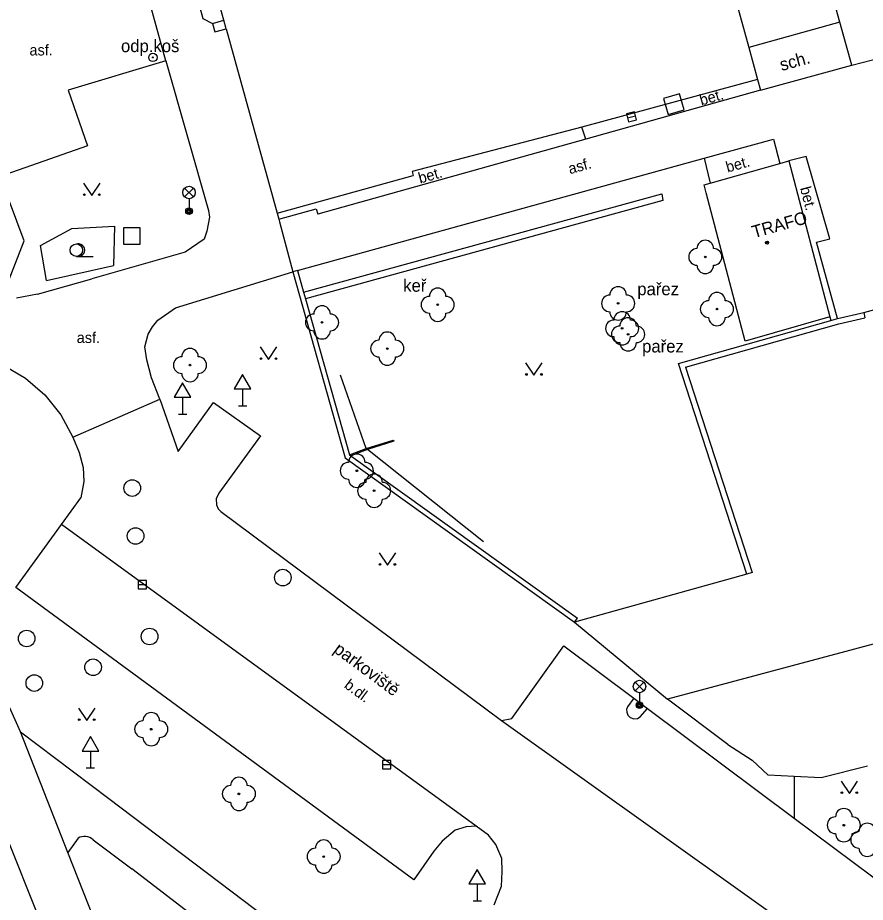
# Model space of a CAD drawing. Extents: x -595546 to -593986, y -1160845 to -1159202.
# Drawn here: x -595497.3 to -595446.3, y -1160329.9 to -1160276.7 of the extents above; entities that cross this region are included whole.
import ezdxf

# ---------------------------------------------------------------- set-up
doc = ezdxf.new("R2010")
doc.units = 0
for name, color, linetype in [('DOP - rozhrani ploch obecne', 7, 'Continuous'), ('Level 22', 7, 'Continuous'), ('Level 25', 7, 'Continuous'), ('Level 26', 7, 'Continuous'), ('Level 27', 7, 'Continuous'), ('Level 33', 7, 'Continuous'), ('Level 34', 7, 'Continuous'), ('Level 36', 7, 'Continuous'), ('Level 39', 7, 'Continuous'), ('Specificka linie pasportu komunikaci', 7, 'Continuous'), ('TM - budovy zdene_ betonove - VP', 7, 'Continuous'), ('TM - chodniky - VP', 7, 'Continuous'), ('TM - hranice souvisleho porostu (skupiny stromu_ kere)', 7, 'Continuous'), ('TM - komunikace - VP', 7, 'Continuous'), ('TM - letecke snimky - pomocna linie', 7, 'Continuous'), ('TM - plot drateny_ kovovy - VP', 7, 'Continuous'), ('TM - plot zivy neuzavreny', 7, 'Continuous'), ('TM - podezdivka plotu - VP', 7, 'Continuous'), ('TM - pomocna konstrukcni linie', 7, 'Continuous'), ('TM - popis objektu', 7, 'Continuous'), ('TM - popis povrchu', 7, 'Continuous'), ('TM - popis zelene', 7, 'Continuous'), ('TM - poznamka', 7, 'Continuous'), ('TM - rozhrani mezi zpev. plochami mezi sebou - VP', 7, 'Continuous'), ('TM - rozhrani ploch obecne - VP', 7, 'Continuous'), ('TM - vjezd na pozemek', 7, 'Continuous'), ('TM - zabradli - VP', 7, 'Continuous'), ('TM - zed operna - VP', 7, 'Continuous')]:
    doc.layers.add(name, color=color, linetype=linetype)

msp = doc.modelspace()

# ---------------------------------------------------------------- linework, layer by layer
at = {"layer": 'DOP - rozhrani ploch obecne'}
for points in [[(-595486.82, -1160274.33), (-595486.14, -1160276.78)], [(-595486.14, -1160276.78), (-595485.57, -1160277.07)]]:
    msp.add_lwpolyline(points, dxfattribs=at)
at = {"layer": 'Level 22'}
for centre in [(-595455.94, -1160291.11), (-595472.03, -1160293.98), (-595461.18, -1160293.9), (-595455.24, -1160294.24), (-595478.98, -1160295.04), (-595460.94, -1160295.4), (-595460.58, -1160295.76), (-595475.06, -1160296.62), (-595486.92, -1160297.61), (-595476.89, -1160303.96), (-595475.85, -1160305.16), (-595489.25, -1160319.49), (-595483.98, -1160323.38), (-595447.61, -1160325.26), (-595478.88, -1160327.15)]:
    msp.add_circle(centre, 0.05, dxfattribs=at)
for centre, start, end in [((-595455.94, -1160290.61), 0, 180), ((-595456.44, -1160291.11), 90, 270), ((-595455.44, -1160291.11), 270, 90), ((-595455.94, -1160291.61), 180, 0), ((-595472.03, -1160293.48), 0, 180), ((-595461.18, -1160293.4), 0, 180), ((-595472.53, -1160293.98), 90, 270), ((-595471.53, -1160293.98), 270, 90), ((-595461.68, -1160293.9), 90, 270), ((-595460.68, -1160293.9), 270, 90), ((-595455.24, -1160293.74), 0, 180), ((-595478.98, -1160294.54), 0, 180), ((-595455.74, -1160294.24), 90, 270), ((-595454.74, -1160294.24), 270, 90), ((-595479.48, -1160295.04), 90, 270), ((-595478.48, -1160295.04), 270, 90), ((-595472.03, -1160294.48), 180, 0), ((-595461.18, -1160294.4), 180, 0), ((-595460.94, -1160294.9), 0, 180), ((-595461.44, -1160295.4), 90, 270), ((-595461.08, -1160295.76), 90, 270), ((-595460.58, -1160295.26), 0, 180), ((-595460.44, -1160295.4), 270, 90), ((-595460.08, -1160295.76), 270, 90), ((-595455.24, -1160294.74), 180, 0), ((-595478.98, -1160295.54), 180, 0), ((-595475.06, -1160296.12), 0, 180), ((-595475.56, -1160296.62), 90, 270), ((-595474.56, -1160296.62), 270, 90), ((-595460.94, -1160295.9), 180, 0), ((-595460.58, -1160296.26), 180, 0), ((-595486.92, -1160297.11), 0, 180), ((-595487.42, -1160297.61), 90, 270), ((-595486.42, -1160297.61), 270, 90), ((-595475.06, -1160297.12), 180, 0), ((-595486.92, -1160298.11), 180, 0), ((-595476.89, -1160303.46), 0, 180), ((-595477.39, -1160303.96), 90, 270), ((-595476.39, -1160303.96), 270, 90), ((-595475.85, -1160304.66), 0, 180), ((-595476.89, -1160304.46), 180, 0), ((-595476.35, -1160305.16), 90, 270), ((-595475.35, -1160305.16), 270, 90), ((-595475.85, -1160305.66), 180, 0), ((-595489.25, -1160318.99), 0, 180), ((-595489.75, -1160319.49), 90, 270), ((-595488.75, -1160319.49), 270, 90), ((-595489.25, -1160319.99), 180, 0), ((-595484.48, -1160323.38), 90, 270), ((-595483.98, -1160322.88), 0, 180), ((-595483.48, -1160323.38), 270, 90), ((-595483.98, -1160323.88), 180, 0), ((-595447.61, -1160324.76), 0, 180), ((-595448.11, -1160325.26), 90, 270), ((-595447.11, -1160325.26), 270, 90), ((-595446.2, -1160325.64), 0, 180), ((-595447.61, -1160325.76), 180, 0), ((-595446.7, -1160326.14), 90, 270), ((-595478.88, -1160326.65), 0, 180), ((-595479.38, -1160327.15), 90, 270), ((-595478.38, -1160327.15), 270, 90), ((-595446.2, -1160326.64), 180, 0), ((-595478.88, -1160327.65), 180, 0)]:
    msp.add_arc(centre, 0.5, start, end, dxfattribs=at)
at = {"layer": 'Level 25'}
for radius in [0.25, 0.0303]:
    msp.add_circle((-595489.15, -1160279.12), radius, dxfattribs=at)
at = {"layer": 'Level 26'}
for points in [[(-595458.172, -1160282.539), (-595457.211, -1160282.262), (-595457.488, -1160281.301), (-595458.449, -1160281.578)], [(-595490.91, -1160290.35), (-595489.91, -1160290.35), (-595489.91, -1160289.35), (-595490.91, -1160289.35)]]:
    msp.add_lwpolyline(points, close=True, dxfattribs=at)
at = {"layer": 'Level 27'}
for p, q in [((-595460.621, -1160282.756), (-595460.139, -1160282.624)), ((-595490.04, -1160310.8), (-595489.54, -1160310.8)), ((-595475.34, -1160321.62), (-595474.84, -1160321.62))]:
    msp.add_line(p, q, dxfattribs=at)
for points in [[(-595460.555, -1160282.997), (-595460.073, -1160282.865), (-595460.205, -1160282.383), (-595460.687, -1160282.515)], [(-595490.04, -1160311.05), (-595489.54, -1160311.05), (-595489.54, -1160310.55), (-595490.04, -1160310.55)], [(-595475.34, -1160321.87), (-595474.84, -1160321.87), (-595474.84, -1160321.37), (-595475.34, -1160321.37)]]:
    msp.add_lwpolyline(points, close=True, dxfattribs=at)
for centre in [(-595490.39, -1160305), (-595490.19, -1160307.88), (-595481.34, -1160310.38), (-595496.74, -1160314.04), (-595489.35, -1160313.92), (-595492.75, -1160315.77), (-595496.28, -1160316.72)]:
    msp.add_circle(centre, 0.5, dxfattribs=at)
at = {"layer": 'Level 33'}
for p, q in [((-595487.245, -1160287.5), (-595486.715, -1160286.97)), ((-595487.245, -1160286.97), (-595486.715, -1160287.5)), ((-595486.98, -1160287.61), (-595486.98, -1160288.36)), ((-595460.165, -1160317.19), (-595459.635, -1160316.66)), ((-595460.165, -1160316.66), (-595459.635, -1160317.19)), ((-595459.9, -1160317.3), (-595459.9, -1160318.05))]:
    msp.add_line(p, q, dxfattribs=at)
for centre, radius in [((-595486.98, -1160287.235), 0.375), ((-595486.98, -1160288.36), 0.2), ((-595486.98, -1160288.36), 0.145), ((-595486.98, -1160288.36), 0.0876), ((-595459.9, -1160316.925), 0.375), ((-595459.9, -1160318.05), 0.2), ((-595459.9, -1160318.05), 0.145), ((-595459.9, -1160318.05), 0.0876)]:
    msp.add_circle(centre, radius, dxfattribs=at)
at = {"layer": 'Level 34'}
for p, q in [((-595483.76, -1160299.032), (-595483.76, -1160300.05)), ((-595487.37, -1160299.542), (-595487.37, -1160300.56)), ((-595487.62, -1160300.56), (-595487.12, -1160300.56)), ((-595484.01, -1160300.05), (-595483.51, -1160300.05)), ((-595492.91, -1160320.802), (-595492.91, -1160321.82)), ((-595493.16, -1160321.82), (-595492.66, -1160321.82)), ((-595469.65, -1160328.792), (-595469.65, -1160329.81)), ((-595469.9, -1160329.81), (-595469.4, -1160329.81))]:
    msp.add_line(p, q, dxfattribs=at)
for points in [[(-595484.26, -1160299.032), (-595483.26, -1160299.032), (-595483.76, -1160298.166)], [(-595487.87, -1160299.542), (-595486.87, -1160299.542), (-595487.37, -1160298.676)], [(-595493.41, -1160320.802), (-595492.41, -1160320.802), (-595492.91, -1160319.936)], [(-595470.15, -1160328.792), (-595469.15, -1160328.792), (-595469.65, -1160327.926)]]:
    msp.add_lwpolyline(points, close=True, dxfattribs=at)
at = {"layer": 'Level 36'}
msp.add_line((-595493.75, -1160291.075), (-595492.75, -1160291.075), dxfattribs=at)
for points in [[(-595493.32, -1160286.67), (-595492.82, -1160287.42), (-595492.32, -1160286.67)], [(-595482.7, -1160296.52), (-595482.2, -1160297.27), (-595481.7, -1160296.52)], [(-595466.74, -1160297.47), (-595466.24, -1160298.22), (-595465.74, -1160297.47)], [(-595475.55, -1160308.89), (-595475.05, -1160309.64), (-595474.55, -1160308.89)], [(-595493.63, -1160318.22), (-595493.13, -1160318.97), (-595492.63, -1160318.22)], [(-595447.78, -1160322.61), (-595447.28, -1160323.36), (-595446.78, -1160322.61)]]:
    msp.add_lwpolyline(points, dxfattribs=at)
for centre, radius in [((-595493.27, -1160287.37), 0.05), ((-595492.371, -1160287.37), 0.05), ((-595493.75, -1160290.7), 0.375), ((-595482.65, -1160297.22), 0.05), ((-595481.751, -1160297.22), 0.05), ((-595466.69, -1160298.17), 0.05), ((-595465.791, -1160298.17), 0.05), ((-595475.5, -1160309.59), 0.05), ((-595474.601, -1160309.59), 0.05), ((-595493.58, -1160318.92), 0.05), ((-595492.681, -1160318.92), 0.05), ((-595447.73, -1160323.31), 0.05), ((-595446.831, -1160323.31), 0.05)]:
    msp.add_circle(centre, radius, dxfattribs=at)
msp.add_arc((-595493.625, -1160290.7), 0.375, 260.4059, 99.5941, dxfattribs=at)
at = {"layer": 'Level 39'}
for radius in [0.09, 0.0398]:
    msp.add_circle((-595452.23, -1160290.25), radius, dxfattribs=at)
at = {"layer": 'Specificka linie pasportu komunikaci'}
for points in [[(-595488.38, -1160279.33), (-595490.01, -1160273.36)], [(-595484.74, -1160277.39), (-595484.89, -1160276.88)], [(-595469.72, -1160325.32), (-595494.65, -1160307.19)], [(-595460.24, -1160317.63), (-595460.62, -1160318.14), (-595460.67, -1160318.31), (-595460.66, -1160318.47), (-595460.59, -1160318.64), (-595460.45, -1160318.78), (-595460.23, -1160318.86), (-595460.02, -1160318.85), (-595459.86, -1160318.75), (-595459.42, -1160318.24)], [(-595468.19, -1160318.96), (-595415.62, -1160356.48)], [(-595450.6, -1160322.34), (-595450.6, -1160324.83)]]:
    msp.add_lwpolyline(points, dxfattribs=at)
at = {"layer": 'TM - budovy zdene_ betonove - VP'}
for points in [[(-595455.93, -1160269.08), (-595453.33, -1160278.52)], [(-595447.85, -1160277), (-595449.6, -1160270.72)], [(-595484.89, -1160276.88), (-595485.85, -1160273.41)], [(-595447.85, -1160277), (-595453.33, -1160278.52)], [(-595484.74, -1160277.39), (-595481.67, -1160288.48)], [(-595453.33, -1160278.52), (-595452.8, -1160280.45)], [(-595452.8, -1160280.45), (-595463.36, -1160283.31), (-595473.56, -1160285.98)], [(-595455.65, -1160286.67), (-595451.45, -1160285.49)], [(-595451.45, -1160285.49), (-595450.91, -1160285.34)], [(-595450.91, -1160285.34), (-595448.46, -1160294.7)], [(-595481.67, -1160288.48), (-595473.5, -1160286.21)], [(-595473.56, -1160285.98), (-595473.5, -1160286.21)], [(-595456.01, -1160286.77), (-595455.65, -1160286.67)], [(-595455.88, -1160287.25), (-595456.01, -1160286.77)], [(-595453.55, -1160296.18), (-595455.88, -1160287.25)], [(-595448.46, -1160294.7), (-595453.55, -1160296.18)]]:
    msp.add_lwpolyline(points, dxfattribs=at)
at = {"layer": 'TM - chodniky - VP'}
for points in [[(-595488.38, -1160279.33), (-595494.24, -1160281.08), (-595493.09, -1160284.44), (-595499.89, -1160286.81)], [(-595488.38, -1160279.33), (-595485.81, -1160288.31)], [(-595452.63, -1160281.09), (-595463.13, -1160284.03)], [(-595480.45, -1160291.93), (-595456, -1160285.18)], [(-595456, -1160285.18), (-595455.65, -1160286.67)], [(-595485.81, -1160288.31), (-595485.75, -1160288.72)], [(-595485.75, -1160288.72), (-595485.91, -1160289.56)], [(-595485.91, -1160289.56), (-595486.07, -1160290.04)], [(-595486.07, -1160290.04), (-595487.21, -1160290.82)], [(-595487.21, -1160290.82), (-595492.83, -1160292.43)], [(-595487.8, -1160294.16), (-595480.74, -1160292.01)], [(-595480.45, -1160291.93), (-595480.74, -1160292.01)], [(-595496.08, -1160293.34), (-595492.83, -1160292.43)], [(-595496.08, -1160293.34), (-595497.36, -1160293.58)], [(-595489.23, -1160298.38), (-595489.51, -1160297.3), (-595489.64, -1160296.52), (-595489.44, -1160295.75), (-595489.18, -1160295.31), (-595488.85, -1160294.9), (-595487.8, -1160294.16)], [(-595502.64, -1160296.76), (-595501.11, -1160296.84), (-595499.59, -1160297.09), (-595498.14, -1160297.61), (-595496.81, -1160298.39), (-595495.65, -1160299.39), (-595494.69, -1160300.59)], [(-595488.73, -1160299.65), (-595489.23, -1160298.38)], [(-595494.69, -1160300.59), (-595493.96, -1160301.95)], [(-595497.12, -1160319.65), (-595497.85, -1160317.98)], [(-595486.45, -1160354.47), (-595489.76, -1160346.13), (-595495.74, -1160331.44), (-595500.7, -1160319.1)], [(-595494.27, -1160326.91), (-595497.12, -1160319.65)], [(-595497.12, -1160319.65), (-595491.81, -1160323.66)], [(-595491.81, -1160323.66), (-595475.64, -1160335.87)], [(-595493.65, -1160326.04), (-595494.27, -1160326.91)], [(-595492.74, -1160326.14), (-595492.84, -1160326.06), (-595492.94, -1160326), (-595493.06, -1160325.96), (-595493.18, -1160325.93), (-595493.3, -1160325.93), (-595493.42, -1160325.95), (-595493.54, -1160325.99), (-595493.65, -1160326.04)], [(-595492.74, -1160326.14), (-595490.41, -1160327.89)], [(-595483.81, -1160353.21), (-595487.13, -1160344.87), (-595493.02, -1160330.05), (-595494.27, -1160326.91)], [(-595477.23, -1160338.02), (-595490.41, -1160327.89)]]:
    msp.add_lwpolyline(points, dxfattribs=at)
at = {"layer": 'TM - hranice souvisleho porostu (skupiny stromu_ kere)'}
for points in [[(-595498.25, -1160293.64), (-595496.9, -1160290.15), (-595497.77, -1160287.77), (-595499.89, -1160286.81)], [(-595495.55, -1160292.52), (-595495.9, -1160290.43), (-595494.03, -1160289.4), (-595491.46, -1160289.25), (-595491.51, -1160291.62)], [(-595495.55, -1160292.52), (-595491.51, -1160291.62)]]:
    msp.add_lwpolyline(points, dxfattribs=at)
at = {"layer": 'TM - komunikace - VP'}
for points in [[(-595493.96, -1160301.95), (-595488.73, -1160299.65)], [(-595488.73, -1160299.65), (-595487.64, -1160302.8), (-595485.51, -1160299.86), (-595482.69, -1160301.86), (-595485.19, -1160305.3), (-595485.35, -1160305.64), (-595485.33, -1160306), (-595485.22, -1160306.24), (-595485.06, -1160306.41), (-595468.19, -1160318.96)], [(-595493.96, -1160301.95), (-595493.59, -1160302.87), (-595493.35, -1160303.77), (-595493.3, -1160304.6), (-595493.48, -1160305.58)], [(-595494.65, -1160307.19), (-595493.48, -1160305.58)], [(-595473.47, -1160328.54), (-595497.39, -1160310.97), (-595494.65, -1160307.19)], [(-595468.19, -1160318.96), (-595467.58, -1160318.85), (-595464.44, -1160314.49), (-595460.24, -1160317.63)], [(-595460.24, -1160317.63), (-595459.42, -1160318.24)], [(-595459.42, -1160318.24), (-595450.6, -1160324.83)], [(-595450.6, -1160324.83), (-595438.77, -1160333.66)], [(-595470.98, -1160325.55), (-595471.75, -1160326.23), (-595472.26, -1160326.83)], [(-595469.72, -1160325.32), (-595470.32, -1160325.36), (-595470.98, -1160325.55)], [(-595468.53, -1160326.42), (-595468.98, -1160325.86), (-595469.72, -1160325.32)], [(-595468.15, -1160328.04), (-595468.17, -1160327.27), (-595468.53, -1160326.42)], [(-595472.26, -1160326.83), (-595473.47, -1160328.54)], [(-595468.64, -1160330.04), (-595468.19, -1160328.93), (-595468.15, -1160328.04)]]:
    msp.add_lwpolyline(points, dxfattribs=at)
at = {"layer": 'TM - letecke snimky - pomocna linie'}
msp.add_lwpolyline([(-595448.46, -1160294.7), (-595448.4, -1160294.92)], dxfattribs=at)
at = {"layer": 'TM - plot drateny_ kovovy - VP'}
for points in [[(-595480.45, -1160291.93), (-595480.09, -1160293.22)], [(-595480.09, -1160293.22), (-595479.97, -1160293.62)], [(-595479.97, -1160293.62), (-595477.33, -1160303)], [(-595457.14, -1160297.73), (-595447.91, -1160295.12), (-595446.34, -1160294.76)], [(-595457.14, -1160297.73), (-595453.13, -1160310.08)], [(-595477.33, -1160303), (-595477.25, -1160303.06)], [(-595477.25, -1160303.06), (-595463.63, -1160312.82)], [(-595453.44, -1160310.18), (-595463.8, -1160313.06)], [(-595463.8, -1160313.06), (-595458.21, -1160317.68)], [(-595454.58, -1160320.42), (-595458.21, -1160317.68)], [(-595452.17, -1160322.26), (-595453.12, -1160321.36)], [(-595446.18, -1160321.72), (-595448.98, -1160322.42), (-595450.6, -1160322.34)], [(-595450.6, -1160322.34), (-595452.17, -1160322.26)]]:
    msp.add_lwpolyline(points, dxfattribs=at)
at = {"layer": 'TM - plot zivy neuzavreny'}
msp.add_lwpolyline([(-595469.28, -1160308.23), (-595476.25, -1160302.68), (-595476.32, -1160302.62), (-595477.88, -1160298.21)], dxfattribs=at)
at = {"layer": 'TM - podezdivka plotu - VP'}
for points in [[(-595480.09, -1160293.22), (-595458.55, -1160287.32)], [(-595458.55, -1160287.32), (-595458.5, -1160287.71), (-595479.97, -1160293.62)], [(-595480.74, -1160292.01), (-595477.59, -1160303.18)], [(-595447.99, -1160294.8), (-595446.41, -1160294.44)], [(-595446.41, -1160294.44), (-595446.34, -1160294.76)], [(-595453.44, -1160310.18), (-595457.56, -1160297.51), (-595448.4, -1160294.92)], [(-595448.4, -1160294.92), (-595447.99, -1160294.8)], [(-595477.59, -1160303.18), (-595463.8, -1160313.06)], [(-595453.13, -1160310.08), (-595453.44, -1160310.18)], [(-595463.8, -1160313.06), (-595463.63, -1160312.82)]]:
    msp.add_lwpolyline(points, dxfattribs=at)
at = {"layer": 'TM - pomocna konstrukcni linie'}
msp.add_lwpolyline([(-595474.7, -1160302.12), (-595474.66, -1160302.19), (-595476.25, -1160302.68), (-595477.25, -1160303.06)], dxfattribs=at)
at = {"layer": 'TM - rozhrani mezi zpev. plochami mezi sebou - VP'}
for points in [[(-595447.13, -1160279.58), (-595444.64, -1160278.94)], [(-595463.13, -1160284.03), (-595479.24, -1160288.53)], [(-595456, -1160285.18), (-595451.83, -1160284.03), (-595451.45, -1160285.49)], [(-595449.87, -1160285.07), (-595450.91, -1160285.34)], [(-595447.99, -1160294.8), (-595449.25, -1160290.23), (-595448.46, -1160290.03), (-595449.87, -1160285.07)], [(-595481.57, -1160288.84), (-595479.34, -1160288.22), (-595479.24, -1160288.53)]]:
    msp.add_lwpolyline(points, dxfattribs=at)
at = {"layer": 'TM - rozhrani ploch obecne - VP'}
for points in [[(-595485.57, -1160277.07), (-595484.89, -1160276.88)], [(-595485.57, -1160277.07), (-595485.43, -1160277.58)], [(-595447.37, -1160278.73), (-595447.85, -1160277)], [(-595485.43, -1160277.58), (-595484.74, -1160277.39)], [(-595447.13, -1160279.58), (-595447.37, -1160278.73)], [(-595452.63, -1160281.09), (-595447.13, -1160279.58)], [(-595452.8, -1160280.45), (-595452.63, -1160281.09)], [(-595424.79, -1160308.76), (-595458.21, -1160317.68)]]:
    msp.add_lwpolyline(points, dxfattribs=at)
at = {"layer": 'TM - vjezd na pozemek'}
for points in [[(-595481.67, -1160288.48), (-595481.57, -1160288.84)], [(-595481.57, -1160288.84), (-595481.53, -1160289), (-595480.74, -1160292.01)], [(-595446.41, -1160294.44), (-595442.97, -1160293.51)], [(-595454.58, -1160320.42), (-595453.12, -1160321.36)]]:
    msp.add_lwpolyline(points, dxfattribs=at)
at = {"layer": 'TM - zabradli - VP'}
msp.add_lwpolyline([(-595463.13, -1160284.03), (-595463.36, -1160283.31)], dxfattribs=at)
at = {"layer": 'TM - zed operna - VP'}
msp.add_lwpolyline([(-595477.33, -1160303), (-595476.32, -1160302.62), (-595474.7, -1160302.12)], dxfattribs=at)

# ---------------------------------------------------------------- texts
at = {"layer": 'TM - popis objektu'}
msp.add_text('TRAFO', height=0.75, rotation=15.6631, dxfattribs=at).set_placement((-595453.02, -1160289.99))
at = {"layer": 'TM - popis povrchu'}
for p in [(-595496.57, -1160279), (-595493.73, -1160296.28)]:
    msp.add_text('asf.', height=0.65, dxfattribs=at).set_placement(p)
for s, rotation, p in [('bet.', 15.6146, (-595456.18, -1160282.01)), ('bet.', 15.6631, (-595454.6, -1160286.04)), ('asf.', 15.4333, (-595464.08, -1160286.14)), ('bet.', 15.6066, (-595473.09, -1160286.7)), ('bet.', 284.6682, (-595450.25, -1160286.97)), ('b.dl.', 323.3536, (-595477.7, -1160316.95))]:
    msp.add_text(s, height=0.65, rotation=rotation, dxfattribs=at).set_placement(p)
at = {"layer": 'TM - popis zelene'}
for s, p in [('keř', (-595474.1, -1160293.2)), ('pařez', (-595460.03, -1160293.41)), ('pařez', (-595459.74, -1160296.85))]:
    msp.add_text(s, height=0.75, dxfattribs=at).set_placement(p)
at = {"layer": 'TM - poznamka'}
msp.add_text('odp.koš', height=0.75, dxfattribs=at).set_placement((-595491.07, -1160278.8))
for s, rotation, p in [('sch.', 15.3555, (-595451.35, -1160279.94)), ('parkoviště', 323.3536, (-595478.34, -1160314.82))]:
    msp.add_text(s, height=0.75, rotation=rotation, dxfattribs=at).set_placement(p)

doc.saveas('drawing.dxf')
